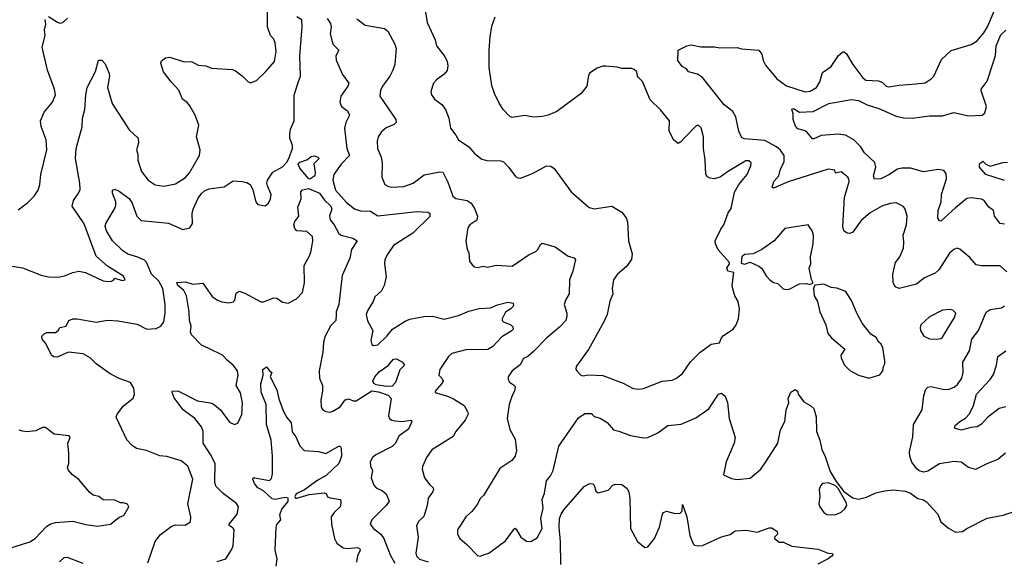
# Model space of a CAD drawing. Extents: x 2086813 to 2278017, y 548126 to 753336.
# Tile 294 of 461: x 2191927 to 2198743, y 686902 to 690635. Entities that reach past the tile are written whole.
import ezdxf

# ---------------------------------------------------------------- set-up
doc = ezdxf.new("R2010")
doc.units = 0

msp = doc.modelspace()

# ---------------------------------------------------------------- linework, layer by layer
at = {"layer": '0CON10XD'}
for points in [[(2191875, 688930.6), (2191945, 688917.8), (2192075, 688868.5), (2192125, 688856.5), (2192195, 688852.9), (2192237.4, 688862.6), (2192295, 688887.1), (2192335, 688894.4), (2192383.3, 688885), (2192505, 688829.2), (2192536.1, 688823.9), (2192563, 688827), (2192576.7, 688833.3), (2192585, 688846.7), (2192635, 688831.2), (2192656.7, 688835), (2192645, 688861.2), (2192535, 688930.8), (2192455, 688998.8), (2192373.2, 689223.2), (2192289.2, 689345), (2192298.1, 689385), (2192334.6, 689435.4), (2192345, 689460), (2192343.6, 689505), (2192313.8, 689675), (2192318.5, 689745), (2192329.6, 689785), (2192359.4, 689895), (2192361.1, 689955), (2192376.7, 690015), (2192383.6, 690115), (2192394.5, 690165), (2192452.1, 690277.9), (2192471.2, 690355), (2192495, 690356.2), (2192519.3, 690329.3), (2192545, 690262.5), (2192547.5, 690245), (2192535.4, 690165.4), (2192566.4, 690055), (2192685, 689874.2), (2192746.6, 689816.6), (2192749.5, 689780.5), (2192736.2, 689735), (2192744.2, 689705), (2192744.4, 689664.4), (2192770.6, 689585), (2192815.7, 689525), (2192865, 689491.9), (2192925.5, 689484.5), (2193005, 689500), (2193075, 689544.4), (2193103.1, 689575), (2193170.5, 689695), (2193175.7, 689735), (2193150.8, 689825), (2193168, 689905), (2193140.6, 689975), (2193105, 690038.6), (2193085, 690063.1), (2193053.5, 690085), (2193028.3, 690148.3), (2192974.2, 690205), (2192921.2, 690275), (2192904, 690335), (2192908.8, 690351.2), (2192935, 690372.5), (2192966.1, 690376.1), (2193065, 690344.3), (2193115, 690345.7), (2193161.7, 690321.7), (2193215, 690316.9), (2193255, 690300.6), (2193399.2, 690290.8), (2193421.7, 690281.7), (2193466.9, 690246.9), (2193505, 690207.5), (2193525, 690197.5), (2193565, 690213.8), (2193629.2, 690275), (2193690, 690345), (2193702.5, 690415), (2193695.7, 690475.7), (2193685, 690500), (2193663.8, 690525), (2193641.4, 690585), (2193642.4, 690697.6)], [(2194735, 690687.5), (2194748.1, 690615), (2194802.5, 690495), (2194812, 690455), (2194870.9, 690380.9), (2194887.1, 690345), (2194891.4, 690315), (2194885, 690283.3), (2194865, 690258), (2194811.7, 690218.3), (2194792, 690195), (2194772.3, 690137.7), (2194778, 690115), (2194798.8, 690085), (2194848.7, 690048.7), (2194874.2, 690015), (2194897.5, 689955), (2194909.2, 689885), (2194947.3, 689837.3), (2194964.3, 689804.3), (2195035, 689756.7), (2195077.3, 689707.3), (2195125, 689670), (2195161.7, 689661.7), (2195258.8, 689658.8), (2195275, 689651.2), (2195313.3, 689613.3), (2195360, 689550), (2195375, 689540), (2195395, 689538.8), (2195477.9, 689572.1), (2195575, 689624.2), (2195605, 689621.1), (2195627.1, 689605), (2195745, 689444), (2195870, 689335), (2195905, 689327.5), (2196025.7, 689345.7), (2196094.5, 689304.5), (2196125.7, 689265), (2196135.5, 689235.5), (2196142, 689105), (2196167.5, 689015), (2196162.9, 688975), (2196125, 688925.8), (2196064.5, 688875.5), (2196038, 688835), (2196028, 688775), (2196032, 688735), (2196012.7, 688687.3), (2195992.9, 688595), (2195970, 688545), (2195865.7, 688354.3), (2195780, 688235), (2195777.5, 688215), (2195783.3, 688205), (2195812.5, 688175), (2195825, 688171.2), (2195865, 688177.5), (2195965, 688173.8), (2196105, 688120), (2196175, 688084.2), (2196215, 688079.2), (2196245.7, 688084.3), (2196375, 688134.2), (2196445, 688140.8), (2196475, 688154), (2196515, 688188), (2196571.9, 688268.1), (2196635, 688331.4), (2196715, 688390), (2196770.7, 688399.3), (2196786, 688435), (2196800.2, 688449.8), (2196865.7, 688494.3), (2196887, 688523), (2196904, 688565), (2196910, 688635), (2196900.8, 688685), (2196877.5, 688725), (2196865, 688773.3)], [(2198130.5, 690190.5), (2198195, 690199.4), (2198237.5, 690225), (2198255.4, 690244.6), (2198309.1, 690360.9), (2198375, 690422.9), (2198515, 690463.1), (2198555, 690489.4), (2198602.2, 690545), (2198626.7, 690585), (2198673.3, 690695)], [(2191915, 689318.8), (2191980.9, 689369.1), (2192026, 689415), (2192054, 689455), (2192066, 689495), (2192072, 689565), (2192114.2, 689735), (2192110.8, 689805), (2192075.6, 689895.6), (2192070, 689935), (2192096, 689995), (2192154.4, 690065), (2192174.3, 690115), (2192168.6, 690155), (2192118.1, 690285), (2192081.4, 690445), (2192103.3, 690525), (2192098.8, 690565), (2192108, 690605), (2192103.9, 690636.1)], [(2192813, 686877), (2192863.5, 687025), (2192898.8, 687071.2), (2192975, 687129.2), (2193005, 687139.4), (2193073.3, 687136.7), (2193108.3, 687161.7), (2193112.5, 687195), (2193091.1, 687285), (2193125.7, 687455), (2193090, 687545), (2193045, 687583.8), (2192945, 687612), (2192897.7, 687617.7), (2192805, 687653.8), (2192735, 687668.6), (2192705, 687689.2), (2192668.9, 687728.9), (2192595.6, 687885), (2192602.5, 687905), (2192645, 687963.8), (2192712.3, 688017.7), (2192720.8, 688045), (2192716.7, 688086.7), (2192693.8, 688125), (2192615, 688151.9), (2192553.8, 688185), (2192456.2, 688255), (2192414.5, 688294.5), (2192365, 688323.1), (2192265, 688335.7), (2192185, 688300.8), (2192162.3, 688302.3), (2192147.5, 688315), (2192106.7, 688395), (2192083.3, 688425), (2192080, 688445), (2192095, 688462.5), (2192115, 688471.2), (2192175, 688470), (2192192.5, 688485), (2192203.9, 688506.1), (2192247.5, 688515), (2192266.1, 688553.9), (2192295, 688566.2), (2192325, 688566), (2192455, 688542.9), (2192535, 688555.7), (2192605, 688551.1), (2192738.9, 688528.9), (2192807.5, 688495), (2192871.2, 688498.8), (2192904.3, 688515.7), (2192924, 688545), (2192934.3, 688605), (2192934.5, 688664.5), (2192917.3, 688775), (2192890.7, 688825), (2192840.2, 688875), (2192805, 688957.5), (2192791.1, 688971.1), (2192745, 688992.5), (2192675, 689011.8), (2192637.7, 689037.7), (2192568.5, 689105), (2192528.5, 689175), (2192519.4, 689205), (2192522.9, 689225), (2192586.8, 689333.2), (2192592.9, 689355), (2192591.9, 689375), (2192569.4, 689435), (2192568.8, 689455), (2192585, 689462), (2192615, 689449.2), (2192686.1, 689396.1), (2192704.4, 689365), (2192738.1, 689275), (2192766.8, 689246.8), (2192957.1, 689227.1), (2193055, 689184.2), (2193105.5, 689194.5), (2193122.9, 689225), (2193120.9, 689295), (2193127.3, 689325), (2193159.5, 689395), (2193185, 689432.9), (2193205, 689451.4), (2193235, 689464.3), (2193341.7, 689478.3), (2193405, 689519.6), (2193466.8, 689516.8), (2193498.7, 689508.7), (2193522.5, 689495), (2193539.2, 689465), (2193562.5, 689375), (2193575, 689357.5), (2193625, 689347.5), (2193650, 689365), (2193663.8, 689395), (2193668.8, 689425), (2193642, 689485), (2193638, 689505), (2193642, 689525), (2193679.3, 689580.7), (2193745, 689617.8), (2193775, 689648.9), (2193791.1, 689675), (2193814.6, 689745), (2193814.6, 689765), (2193797.6, 689815), (2193797.3, 689845), (2193801.9, 689878.1), (2193826.4, 689935), (2193827.8, 690112.2), (2193855, 690200.8), (2193870.4, 690245), (2193865.3, 690385), (2193883.1, 690585), (2193880, 690635), (2193846.2, 690655)], [(2192125, 690657.5), (2192187.3, 690617.3), (2192205, 690612.2), (2192225, 690615.5), (2192258.6, 690645)], [(2194055, 690642.5), (2194079.2, 690609.2), (2194083.4, 690585), (2194076.9, 690536.9), (2194095.4, 690465.4), (2194136, 690425), (2194115.7, 690385), (2194118.6, 690355), (2194162.2, 690255), (2194205.8, 690195), (2194199.2, 690175), (2194150.8, 690105), (2194142.9, 690065), (2194155.7, 690035.7), (2194196, 690005), (2194210, 689975), (2194185.6, 689925), (2194175.5, 689885), (2194191.1, 689745), (2194210, 689695), (2194151.9, 689635), (2194101.8, 689565), (2194094.6, 689525), (2194113.8, 689455), (2194190.1, 689370.1), (2194245, 689325.5), (2194285, 689312.3), (2194355, 689309.5), (2194405, 689277.3), (2194675, 689308.5), (2194755, 689303.8), (2194766.2, 689295), (2194766.8, 689273.2), (2194648.3, 689158.3), (2194515, 689071.9), (2194474.4, 689015), (2194455.5, 688975), (2194452.2, 688945), (2194462.9, 688855), (2194450, 688795), (2194431.7, 688758.3), (2194385, 688718.8), (2194374.2, 688685), (2194336, 688625), (2194326, 688595), (2194335, 688552.5), (2194371.2, 688485), (2194358, 688415), (2194365, 688387.5), (2194375, 688380), (2194406.7, 688385), (2194468, 688445), (2194506.6, 688493.4), (2194595, 688550), (2194627.7, 688562.3), (2194725, 688582.5), (2194785, 688582.9), (2194865, 688563.5), (2194965, 688588.9), (2195035, 688619.5), (2195107.6, 688637.6)], [(2194260.3, 690640.3), (2194317.5, 690597.5), (2194452.5, 690575), (2194475, 690556.7), (2194524.3, 690465), (2194532.5, 690435), (2194523.1, 690325), (2194510.6, 690285), (2194489.4, 690245), (2194437.3, 690175), (2194424.3, 690144.3), (2194420.6, 690105), (2194530, 689945), (2194534, 689925), (2194519.3, 689910.7), (2194463.7, 689886.3), (2194431.1, 689858.9), (2194408.9, 689825), (2194400.5, 689795), (2194403.6, 689745), (2194428.2, 689685), (2194436.9, 689645), (2194434, 689545), (2194454, 689495), (2194475, 689482.5), (2194502.7, 689477.3), (2194585, 689482.2), (2194650, 689505), (2194727.9, 689562.1), (2194835, 689582.5), (2194855, 689580), (2194891.7, 689511.7), (2194925.8, 689415), (2194945, 689398.9), (2195025, 689384.4), (2195052.5, 689365), (2195075, 689330), (2195096, 689275), (2195091.4, 689248.6), (2195043.8, 689215), (2195028.8, 689195), (2195016.2, 689105), (2195023.8, 689045), (2195036.7, 689025), (2195040, 688965), (2195058.3, 688938.3), (2195076.1, 688926.1), (2195095, 688920), (2195135, 688930), (2195165, 688923.3), (2195225, 688936.2), (2195335, 688930), (2195455, 689010.6), (2195498.9, 689031.1), (2195513.8, 689045), (2195531.2, 689078.8), (2195545, 689088.8), (2195633.6, 689063.6), (2195725, 689000), (2195765, 688988), (2195774, 688975), (2195756.4, 688896.4), (2195733.1, 688835), (2195731.7, 688738.3), (2195706, 688695), (2195696.7, 688665), (2195714.1, 688604.1), (2195715.7, 688584.3), (2195707.1, 688555), (2195665, 688507.1), (2195577.1, 688435), (2195482.2, 688337.8), (2195445.4, 688304.6), (2195415, 688290), (2195392.4, 688247.6), (2195336.2, 688205), (2195309.2, 688165), (2195308.8, 688145), (2195317.7, 688127.7), (2195352.5, 688105), (2195355.8, 688095.8), (2195352.5, 688065), (2195335.7, 688034.3), (2195315, 687972.5), (2195301.4, 687875), (2195319.2, 687799.2), (2195357.7, 687732.3), (2195365.7, 687655), (2195355.8, 687615), (2195333.8, 687585), (2195250.9, 687529.1), (2195136.9, 687343.1), (2195115, 687322.5), (2195097.3, 687282.7), (2195057, 687233), (2195015, 687196.2), (2194958, 687105), (2194958, 687075), (2194974, 687045), (2195022.5, 687005), (2195095, 686927.5), (2195115, 686923.3), (2195145, 686933.8), (2195175, 686943.3), (2195290.3, 687029.7), (2195355, 687116.7), (2195365, 687110), (2195395.5, 687055.5), (2195435, 687026), (2195465.8, 687024.2), (2195508.8, 687051.2), (2195542.9, 687115), (2195534.5, 687185), (2195550.8, 687255), (2195544.3, 687315.7), (2195560, 687360), (2195574.4, 687445), (2195601.9, 687478.1), (2195620, 687515), (2195658.9, 687685), (2195795, 687880), (2195839.5, 687910.5), (2195885, 687910), (2195905, 687890), (2195945, 687879.2), (2195995, 687849.2), (2196037.9, 687797.9), (2196075, 687787.8), (2196155, 687757.5), (2196245, 687742.2), (2196275, 687744.3), (2196345, 687776.9), (2196415, 687826.9), (2196505.8, 687835.8), (2196608.7, 687881.3), (2196697.3, 687942.7), (2196765, 688043.3), (2196785, 688050), (2196810.5, 688030.5), (2196826.3, 687986.3), (2196837.5, 687875), (2196880, 687745), (2196872.5, 687705), (2196816.7, 687575), (2196800, 687485), (2196855, 687460), (2196895, 687453.8), (2196985, 687463.3), (2197058.8, 687525), (2197098.1, 687581.9), (2197174.3, 687705), (2197195, 687797.5), (2197224, 687855), (2197233.1, 687935), (2197251.2, 687985), (2197246.7, 688015), (2197265, 688057.5), (2197296.4, 688076.4), (2197312.5, 688065), (2197316.7, 688045), (2197355, 687991.2), (2197405, 687963.8), (2197424.2, 687944.2), (2197441.7, 687888.3), (2197444, 687785), (2197466, 687725), (2197480.3, 687660.3), (2197503.2, 687613.2), (2197538.2, 687508.2), (2197579.2, 687439.2), (2197631.9, 687371.9), (2197695, 687327.8), (2197735, 687316.9), (2197788.9, 687331.1), (2197855, 687362), (2197915, 687376), (2197976.7, 687383.3), (2198056.2, 687373.8), (2198095, 687358.8), (2198145, 687321.2), (2198185, 687312.5), (2198205, 687300), (2198283.6, 687213.6), (2198305, 687160), (2198356.4, 687116.4), (2198405, 687090), (2198455, 687093.3), (2198484.4, 687115.6), (2198625, 687187.1), (2198735, 687208), (2198805, 687230)], [(2196865, 688773.3), (2196858.8, 688795), (2196870, 688885), (2196830, 688895), (2196822.5, 688915), (2196840, 688945), (2196840, 688955), (2196762.4, 689042.4), (2196744, 689085), (2196742.5, 689105), (2196780, 689185), (2196801.4, 689215), (2196831.5, 689298.5), (2196852, 689328), (2196875, 689441.2), (2196905, 689496), (2196963.1, 689565), (2196988.8, 689625), (2196990, 689645), (2196975, 689658.8), (2196955, 689658), (2196826.6, 689583.4), (2196775.4, 689544.6), (2196735, 689534.6), (2196705, 689538.5), (2196688.5, 689548.5), (2196677.6, 689567.6), (2196672.5, 689665), (2196660.5, 689745), (2196661.1, 689825), (2196645, 689886.2), (2196625, 689906.2), (2196609.5, 689900.5), (2196527.5, 689815), (2196505, 689789.2), (2196485, 689779.2), (2196455, 689802.5), (2196423.8, 689865), (2196425.7, 689935), (2196362.4, 690012.4), (2196290.7, 690080.7), (2196238.3, 690208.3), (2196210, 690235), (2196203.3, 690245), (2196200, 690275), (2196181.7, 690291.7), (2196165, 690297.5), (2196095, 690296.7), (2196063, 690307), (2195985, 690313.3), (2195965, 690313.3), (2195925, 690300), (2195872.5, 690265), (2195865, 690250), (2195854, 690175), (2195815, 690123.8), (2195645, 690001.2), (2195585, 689973.8), (2195545, 689966.2), (2195485, 689961.2), (2195425, 689972.5), (2195335, 689958.8), (2195320, 689965), (2195273.3, 690015), (2195245, 690057.5), (2195214.1, 690124.1), (2195195, 690180), (2195178, 690305), (2195176.1, 690423.9), (2195182.7, 690517.3), (2195195, 690590), (2195218.8, 690655)], [(2198745, 689221.4), (2198715, 689225.8), (2198675.6, 689275), (2198668.1, 689315), (2198635, 689341.2), (2198603.5, 689383.5), (2198585, 689393.1), (2198515, 689403.5), (2198485, 689398.2), (2198405, 689333.1), (2198305, 689242), (2198295, 689243.3), (2198283, 689263), (2198285.6, 689315), (2198305.7, 689375), (2198308.1, 689425), (2198343.5, 689535), (2198341.3, 689571.3), (2198325, 689591.4), (2198285, 689598.2), (2198185, 689583.5), (2198095, 689608.8), (2198035, 689608.5), (2198005, 689600), (2197945, 689561.5), (2197888.8, 689535), (2197845, 689531.2), (2197838.1, 689555), (2197854.5, 689615), (2197846.7, 689646.7), (2197775.6, 689715), (2197748.2, 689758.2), (2197701.9, 689805), (2197645, 689836), (2197595, 689843.2), (2197476.5, 689833.5), (2197425, 689810), (2197415, 689810.8), (2197381.8, 689851.8), (2197365, 689865.8), (2197315, 689881.2), (2197297.9, 689897.9), (2197282, 689945), (2197281.2, 689985), (2197273.3, 690016.7), (2197285, 690021.2), (2197326.4, 689996.4), (2197420.7, 689999.3), (2197527.5, 690055), (2197685, 690082), (2197735, 690076.9), (2197795, 690045.6), (2197875, 690021.2), (2197995, 689968.8), (2198045, 689955.4), (2198105, 689954.4), (2198225, 689969.2), (2198315, 689970.8), (2198395, 689993.8), (2198495, 689970), (2198590, 689975), (2198608.3, 689991.7), (2198621.2, 690035), (2198582.7, 690142.7), (2198583.8, 690155), (2198625, 690210), (2198665.8, 690335.8), (2198682.7, 690387.3), (2198688.1, 690455), (2198719.3, 690530.7), (2198755, 690563.9)], [(2198761.5, 688891.5), (2198715, 688932.9), (2198585, 688931.5), (2198548.8, 688938.8), (2198505, 688988.8), (2198435, 689046.7), (2198415, 689053.3), (2198395, 689046.2), (2198365, 689018.8), (2198290, 688905), (2198265, 688881.4), (2198191.5, 688848.5), (2198134.3, 688805.7), (2198015, 688774.3), (2197987.3, 688787.3), (2197974.1, 688815.9), (2197971.4, 688875), (2197984.2, 688925), (2197990, 688955), (2198019.4, 688995), (2198044.5, 689055), (2198048.2, 689095), (2198043.8, 689145), (2198066.8, 689215), (2198070.6, 689275), (2198057.5, 689325), (2198045, 689342), (2197995, 689367.5), (2197954.1, 689364.1), (2197895, 689345.6), (2197815, 689298.5), (2197751.9, 689245), (2197695, 689164), (2197675, 689155.8), (2197655, 689157.1), (2197631.4, 689175), (2197625.5, 689205), (2197636.2, 689405), (2197668.6, 689515), (2197667.1, 689535), (2197660, 689545), (2197615, 689582.5), (2197575, 689572.5), (2197570, 689595), (2197525, 689601.2), (2197246.6, 689513.4), (2197145, 689470), (2197137, 689477), (2197147.1, 689515), (2197182, 689555), (2197191.2, 689595), (2197220.3, 689655), (2197218.6, 689695), (2197195, 689732.3), (2197165.5, 689755.5), (2197085, 689798.4), (2196945, 689810), (2196927.3, 689817.3), (2196904.3, 689864.3), (2196885, 689963.3), (2196865, 690001.2), (2196805, 690046), (2196655, 690235.6), (2196619.1, 690259.1), (2196557.5, 690275), (2196542.5, 690295), (2196512.3, 690312.3), (2196482.2, 690352.2), (2196485.3, 690425), (2196545, 690455.3), (2196575, 690460.4), (2196642.7, 690447.3), (2196737.3, 690447.3), (2196775, 690440.8), (2196895, 690444), (2196925, 690433.1), (2197045, 690424.2), (2197064, 690396), (2197073.6, 690353.6), (2197090.5, 690320.5), (2197168.5, 690225), (2197235, 690178), (2197365, 690135.9), (2197399.4, 690140.6), (2197443.3, 690165), (2197467.3, 690205), (2197485, 690270), (2197545, 690312.2), (2197595, 690388.6), (2197625, 690412.5), (2197635, 690412.5), (2197650.2, 690400.2), (2197695, 690324.3), (2197765, 690232.9), (2197785, 690216.5), (2197872.6, 690212.6), (2197900, 690200), (2197925, 690175.8), (2197945, 690170.6), (2198015, 690183.1), (2198130.5, 690190.5)], [(2193935, 689532.9), (2193925, 689536.2), (2193865, 689607.9), (2193855.4, 689635), (2193865, 689650.4), (2193913.5, 689666.5), (2193945, 689687.8), (2193965, 689693.8), (2193990, 689685), (2194000, 689675), (2193963, 689637), (2193973, 689577), (2193969.4, 689555), (2193935, 689532.9)], [(2198745, 689522.7), (2198615, 689563.8), (2198570.6, 689615), (2198571.3, 689638.7), (2198595, 689657.5), (2198614.5, 689634.5), (2198645, 689621.4), (2198732.6, 689647.4), (2198765, 689648.5)], [(2193293.1, 686886.9), (2193354.6, 686905.4), (2193393.2, 686966.8), (2193404.3, 686995), (2193411.1, 687105), (2193405, 687117.5), (2193376.7, 687135), (2193376, 687145), (2193431.8, 687215), (2193442.2, 687265), (2193428, 687288), (2193336.1, 687356.1), (2193285, 687408), (2193277, 687437), (2193280, 687565), (2193246.9, 687626.9), (2193197.1, 687705), (2193196.2, 687785), (2193185, 687818), (2193140, 687875), (2193058, 687935), (2192995, 688020), (2192982.5, 688055), (2192985, 688067.5), (2193025, 688066), (2193157.9, 687997.9), (2193245, 687985.3), (2193265, 687976.9), (2193316.9, 687936.9), (2193379.7, 687849.7), (2193414.2, 687834.2), (2193437.3, 687842.7), (2193465.5, 687904.5), (2193468.9, 687985), (2193455, 688054), (2193426.2, 688105), (2193439.5, 688175), (2193433.6, 688205), (2193405.4, 688245), (2193366.1, 688276.1), (2193330, 688315), (2193235, 688359.1), (2193185, 688382.5), (2193115.7, 688455), (2193110.3, 688475), (2193112.7, 688515), (2193101.4, 688555), (2193099.5, 688615), (2193081.5, 688725), (2193062.1, 688762.1), (2193020.8, 688795), (2193015, 688817.5), (2193075, 688820.6), (2193125, 688806.2), (2193195, 688811.2), (2193259.1, 688719.1), (2193295, 688694), (2193325, 688682), (2193375, 688676), (2193405, 688682), (2193415.8, 688695), (2193426.4, 688743.6), (2193445, 688757.5), (2193485, 688743.3), (2193595, 688682.5), (2193615, 688682.5), (2193685, 688711.2), (2193707.7, 688707.7), (2193745, 688680), (2193785, 688673.3), (2193843.8, 688705), (2193885, 688748.8), (2193897.8, 688815), (2193896.4, 688935), (2193935, 689006.9), (2193944.2, 689035.8), (2193956, 689106), (2193953.2, 689135), (2193915, 689169.3), (2193844.6, 689174.6), (2193830.6, 689190.6), (2193824.9, 689215), (2193831.6, 689238.4), (2193859.6, 689275), (2193851.3, 689338.7), (2193875.3, 689394.7), (2193873.4, 689445), (2193885, 689456.9), (2193925, 689467.9), (2194001.8, 689435), (2194035.8, 689385.8), (2194080.7, 689345), (2194088, 689325), (2194072.2, 689277.8), (2194075, 689251.2), (2194104.2, 689215), (2194135.8, 689155.8), (2194152.5, 689145), (2194233, 689123), (2194262.5, 689105), (2194223.3, 689045), (2194211.4, 688985), (2194160, 688865), (2194135.5, 688665), (2194118.2, 688615), (2194116.8, 688593.2), (2194116.4, 688553.6), (2194081.4, 688518.6), (2194041.3, 688445), (2194030, 688405), (2194024.6, 688335), (2194000.6, 688205), (2194002, 688155), (2194023.9, 688103.9), (2194024, 688065), (2194011.4, 688005), (2194014.2, 687955), (2194025.6, 687935.6), (2194045, 687924.2), (2194075, 687920.8), (2194095, 687925.7), (2194145, 687957.1), (2194180, 688005), (2194205, 688010.8), (2194235, 687998.2), (2194255, 687998.8), (2194365, 688067.3), (2194411.1, 688061.1), (2194478.4, 688038.4), (2194499.1, 688015), (2194479.2, 687895), (2194485.8, 687875.8), (2194503.6, 687863.6), (2194525, 687858.9), (2194574.3, 687855.7), (2194633.8, 687863.8), (2194641.2, 687855), (2194617.3, 687802.7), (2194554.3, 687755), (2194525, 687702.5), (2194505, 687681.8), (2194392, 687625), (2194370, 687605), (2194354.2, 687575), (2194355.9, 687545.9), (2194368.6, 687515), (2194360.6, 687465), (2194379.2, 687415), (2194393.8, 687395), (2194438.8, 687375), (2194464, 687355), (2194484.3, 687305), (2194464.3, 687275), (2194364.3, 687175), (2194352.9, 687145), (2194375.7, 687115), (2194426.4, 687076.4), (2194448.8, 687045), (2194491.7, 686931.7), (2194524.6, 686875)], [(2197235, 688768), (2197255, 688771.2), (2197325, 688806.7), (2197375, 688810), (2197396.7, 688803.3), (2197420, 688815), (2197408.3, 688838.3), (2197393.3, 688915), (2197404, 688945), (2197400.6, 688995), (2197419.4, 689085), (2197422.5, 689145), (2197412, 689175), (2197385, 689216.7), (2197225, 689190), (2197150, 689105), (2197065.6, 689044.4), (2197005, 689016.2), (2196945, 689011.2), (2196926.7, 688995), (2196921.7, 688951.7), (2196945, 688943.3), (2196985, 688956.7), (2197045, 688930), (2197065, 688913.3), (2197095, 688863.3), (2197120, 688835), (2197145, 688818), (2197175, 688810), (2197213.2, 688773.2), (2197235, 688768)], [(2197805, 688154), (2197881.2, 688178.8), (2197903.3, 688205), (2197906.7, 688235), (2197916.7, 688255), (2197916.2, 688275), (2197902, 688365), (2197890.7, 688390.7), (2197873.9, 688403.9), (2197855.9, 688435.9), (2197820.3, 688460.3), (2197760, 688535), (2197721.2, 688605), (2197686.8, 688686.8), (2197646.7, 688755), (2197585, 688776.7), (2197545, 688781.2), (2197495, 688806), (2197431.7, 688798.3), (2197422.5, 688775), (2197426.7, 688725), (2197450, 688685), (2197466.2, 688615), (2197508, 688525), (2197522, 688465), (2197546, 688435), (2197640, 688355), (2197611.2, 688315), (2197613.8, 688295), (2197636.2, 688245), (2197675, 688208.8), (2197735, 688176.2), (2197805, 688154)], [(2195107.6, 688637.6), (2195185, 688640.9), (2195235, 688662.3), (2195305, 688680.8), (2195343.8, 688675), (2195346, 688655), (2195327.1, 688635), (2195289.1, 688610.9), (2195265.8, 688565), (2195266.2, 688555), (2195276.7, 688545), (2195326.2, 688525), (2195339.7, 688509.7), (2195342, 688495), (2195329.7, 688480.3), (2195265, 688441.4), (2195202.5, 688375), (2195166.9, 688353.1), (2195015, 688350), (2194918, 688325), (2194894.7, 688305.3), (2194836.2, 688215), (2194828, 688175), (2194848.8, 688155), (2194858, 688135), (2194847.5, 688115), (2194802, 688065), (2194803.3, 688055), (2194895, 688027.8), (2194931.1, 688011.1), (2195003.8, 687965), (2195027.5, 687925), (2195030.8, 687905), (2195011.9, 687865), (2194945.8, 687785), (2194928.6, 687751.4), (2194780.2, 687659.8), (2194742.5, 687605), (2194715.9, 687544.1), (2194712, 687525), (2194729.2, 687465), (2194765, 687416.2), (2194788.8, 687395), (2194790.8, 687385), (2194784.2, 687365), (2194755.7, 687325), (2194747.8, 687275), (2194725, 687198.8), (2194690.8, 687165), (2194674, 687135), (2194684.4, 687054.4), (2194669.4, 686945), (2194675, 686921.2), (2194695, 686902.5), (2194755, 686883.8)], [(2198751.4, 687635), (2198698.2, 687591.8), (2198626.7, 687565), (2198545, 687523.6), (2198495, 687535.7), (2198445, 687573.1), (2198395, 687578.9), (2198295, 687562.5), (2198215, 687510.8), (2198185, 687504.4), (2198155, 687513.1), (2198135, 687530), (2198104.1, 687574.1), (2198088.8, 687615), (2198087.1, 687645), (2198111.1, 687748.9), (2198115.5, 687835), (2198175.7, 687935), (2198185.5, 688034.5), (2198200.3, 688079.7), (2198215, 688093.8), (2198235, 688098), (2198318.7, 688078.7), (2198355, 688076.7), (2198396.9, 688093.1), (2198419.2, 688110.8), (2198449.1, 688155), (2198457.9, 688195), (2198457.1, 688265), (2198501.9, 688345), (2198508.7, 688378.7), (2198518.2, 688425), (2198564.7, 688485.3), (2198617.6, 688612.4), (2198645, 688631.1), (2198725, 688641.9), (2198745, 688655.7)], [(2198275, 688424), (2198305, 688428.8), (2198315, 688438.8), (2198398.8, 688575), (2198406.7, 688605), (2198386.1, 688626.1), (2198365, 688631.2), (2198315, 688626.2), (2198225, 688580), (2198165, 688523.3), (2198160, 688505), (2198163.8, 688485), (2198186.7, 688445), (2198225, 688426.2), (2198275, 688424)], [(2194465, 688096.8), (2194395, 688109.1), (2194378.8, 688118.8), (2194372, 688135), (2194385.8, 688165), (2194415, 688198.6), (2194477.2, 688242.8), (2194515, 688285.5), (2194535, 688289.4), (2194577.5, 688265), (2194590, 688245), (2194557.8, 688212.2), (2194527.3, 688125), (2194505, 688100.5), (2194465, 688096.8)], [(2198754.5, 687955.5), (2198708.8, 687945), (2198626.1, 687883.9), (2198585, 687836.2), (2198555, 687818.8), (2198515, 687814.4), (2198445.5, 687795.5), (2198398, 687808), (2198403.4, 687826.6), (2198434.4, 687855.6), (2198475, 687878.6), (2198502.5, 687907.5), (2198530, 687965), (2198551.2, 688045), (2198646.5, 688145), (2198669.5, 688180.5), (2198688.8, 688245), (2198697.8, 688305), (2198754.2, 688345)], [(2193702.9, 686855), (2193708.9, 686905), (2193695.4, 686965.4), (2193702.5, 687125), (2193707.7, 687142.3), (2193733.6, 687175), (2193728.6, 687208.6), (2193740.8, 687249.2), (2193785, 687300.8), (2193784.5, 687324.5), (2193765, 687329.1), (2193695, 687316.2), (2193675, 687320.9), (2193615.6, 687375.6), (2193575, 687396.2), (2193552, 687425), (2193540, 687455), (2193542.5, 687465), (2193553.9, 687466.1), (2193655, 687448), (2193669.5, 687460.5), (2193676.1, 687493.9), (2193676.5, 687615), (2193667.8, 687725), (2193635.5, 687835), (2193632.7, 687972.7), (2193598.3, 688058.3), (2193595.6, 688115), (2193612.5, 688175), (2193610.8, 688215), (2193635, 688233.8), (2193655, 688206.7), (2193672.5, 688195), (2193660, 688165), (2193706.9, 688075), (2193721.1, 688011.1), (2193752.9, 687925), (2193775, 687883.8), (2193806.7, 687845), (2193813.6, 687783.6), (2193837.9, 687747.9), (2193865, 687686.7), (2193895, 687653.8), (2193995, 687647.5), (2194046.2, 687633.8), (2194135, 687683.8), (2194145, 687683.3), (2194151.7, 687671.7), (2194155.4, 687615), (2194135, 687564.6), (2194047.9, 687482.1), (2193991.2, 687448.8), (2193898.5, 687381.5), (2193840.8, 687355), (2193831.8, 687335), (2193835, 687324.4), (2193845, 687323.5), (2193931.1, 687348.9), (2194035, 687360.8), (2194047.3, 687357.3), (2194058.8, 687335), (2194075, 687327.1), (2194146.7, 687315), (2194151.1, 687291.1), (2194146.4, 687265), (2194104.2, 687225), (2194082.9, 687195), (2194084.3, 687145), (2194106.9, 687045), (2194123, 687013), (2194165, 686981.5), (2194195, 686976.1), (2194265, 686984.4), (2194280.8, 686975), (2194284.3, 686965), (2194265.7, 686925), (2194257.6, 686882.4)], [(2191845, 686974), (2191997.9, 687022.1), (2192034.4, 687045.6), (2192115, 687130), (2192142.2, 687147.8), (2192175, 687156.9), (2192295, 687166), (2192385, 687142), (2192465, 687130.8), (2192555, 687143.8), (2192615, 687193.3), (2192646.7, 687205), (2192682.5, 687265), (2192673, 687283), (2192645, 687293.3), (2192625, 687293.3), (2192585, 687311.2), (2192505, 687313.8), (2192475, 687336.2), (2192435, 687346), (2192410, 687365), (2192335, 687453.8), (2192291.2, 687485), (2192261.7, 687521.7), (2192258.8, 687535), (2192266, 687565), (2192266.9, 687635), (2192260, 687705), (2192276.7, 687745), (2192270, 687755), (2192165, 687768), (2192105, 687813.3), (2192085, 687812.5), (2192038.8, 687791.2), (2191975, 687784.2), (2191945, 687787.5), (2191923.3, 687795)], [(2195672.1, 686865), (2195671.5, 687025), (2195661.6, 687125), (2195665, 687183.3), (2195675.4, 687215), (2195695, 687244.4), (2195835, 687406.2), (2195875, 687426.2), (2195895, 687423.3), (2195903.3, 687415), (2195915, 687372.5), (2195932.3, 687362.3), (2196000.7, 687379.3), (2196033.3, 687415), (2196049.3, 687420.7), (2196095, 687420), (2196132.3, 687392.3), (2196144, 687365), (2196150, 687325), (2196155.6, 687115), (2196203.7, 687023.7), (2196255, 686983.8), (2196275, 686988.8), (2196321.4, 687045), (2196356.9, 687125), (2196376.6, 687213.4), (2196384, 687225), (2196405, 687234.3), (2196465, 687217.8), (2196500.3, 687219.7), (2196512, 687235), (2196515, 687280), (2196546.5, 687195), (2196565.5, 687065.5), (2196588.3, 687008.3), (2196598.3, 686998.3), (2196625, 686993.8), (2196655, 686998), (2196785, 687056.9), (2196845.9, 687074.1), (2196880.7, 687099.3), (2196956.2, 687103.8), (2197031.7, 687088.3), (2197115, 687120), (2197135, 687120), (2197170, 687095), (2197172.5, 687075), (2197153.3, 687055), (2197152.5, 687045), (2197185, 687021.2), (2197215, 687020), (2197272, 686992), (2197455, 686970.8), (2197525, 686944), (2197551.7, 686941.7), (2197557.5, 686935), (2197552.5, 686925), (2197523.3, 686905), (2197453, 686867)], [(2197565, 687208.9), (2197585, 687214.4), (2197615, 687228.6), (2197640.3, 687249.7), (2197653.1, 687275), (2197649.4, 687295), (2197592, 687392), (2197572.5, 687412.5), (2197525, 687430), (2197485, 687426.7), (2197470.3, 687409.7), (2197460.8, 687385), (2197465.8, 687335.8), (2197460, 687285), (2197465.7, 687265), (2197495, 687226), (2197515, 687211.4), (2197565, 687208.9)], [(2192201.2, 686885), (2192235, 686914), (2192255, 686915.7), (2192364.5, 686874.5)]]:
    msp.add_lwpolyline(points, dxfattribs=at)

doc.saveas('drawing.dxf')
